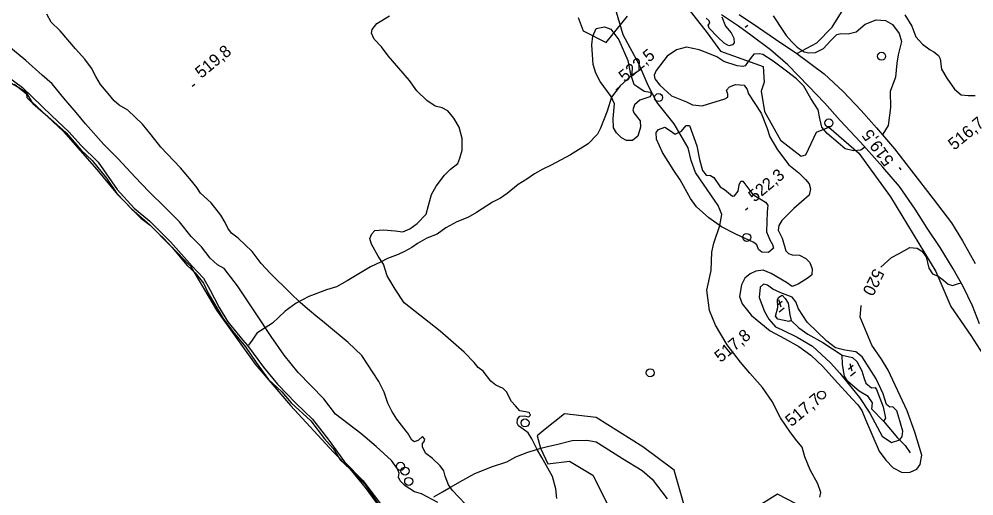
# Model space of a CAD drawing. Extents: x 347059 to 352153, y 6073752 to 6078601.
# Drawn here: x 350472.8 to 350829.1, y 6076294.9 to 6076472.9 of the extents above; entities that cross this region are included whole.
import ezdxf

# ---------------------------------------------------------------- set-up
doc = ezdxf.new("R2010")
doc.units = 0
for name, color, linetype in [('Level 1', 7, 'Continuous'), ('Level 2', 7, 'Continuous'), ('Level 21', 7, 'Continuous'), ('Level 22', 7, 'Continuous'), ('Level 3', 7, 'Continuous'), ('Level 36', 7, 'Continuous'), ('Level 4', 7, 'Continuous'), ('Level 44', 7, 'Continuous')]:
    doc.layers.add(name, color=color, linetype=linetype)

msp = doc.modelspace()

# ---------------------------------------------------------------- linework, layer by layer
at = {"layer": 'Level 1'}
for points in [[(350638.15, 6076428.32), (350637.05, 6076432.54), (350635.07, 6076435.91), (350632.74, 6076438.59), (350630.62, 6076439.74), (350628.02, 6076440.35), (350624.92, 6076442.53), (350621.17, 6076446.14), (350618.45, 6076449.95), (350610.57, 6076459.24), (350608.01, 6076462.52), (350605.27, 6076465.39), (350604.25, 6076467.58), (350604.53, 6076469), (350606.34, 6076471.28), (350611.07, 6076474.14)], [(350754.12, 6076474.17), (350758, 6076468.31), (350759.08, 6076466.83)], [(350759.08, 6076466.83), (350761.01, 6076464.53), (350763.18, 6076462.44), (350765.7, 6076460.64), (350767.47, 6076460.3), (350769.94, 6076460.38), (350772.95, 6076461.96), (350775.6, 6076464.72), (350777.95, 6076467.1), (350779.39, 6076467.53), (350782.16, 6076467.42), (350785.1, 6076468.19), (350788.48, 6076470.96), (350792.65, 6076472.59), (350796.14, 6076472.32), (350798.7, 6076470.84), (350801.16, 6076467.5), (350802.01, 6076464.47), (350800.8, 6076459.61), (350800.33, 6076456.39), (350799.83, 6076451.21), (350797.83, 6076445.86), (350797.99, 6076439.88), (350797.1, 6076433.19), (350795.15, 6076429.95), (350794.89, 6076429.76)], [(350735.73, 6076457.07), (350733.2, 6076458.79), (350730.48, 6076459.96), (350726.57, 6076461.44), (350721.82, 6076462.36), (350718.08, 6076461.47), (350714.59, 6076459.06), (350710.52, 6076453.76), (350709.73, 6076451.9), (350710.07, 6076450.58), (350711.91, 6076448.27), (350716.28, 6076444.24), (350721.79, 6076441.97), (350724.08, 6076440.84), (350727.71, 6076440.45), (350736.18, 6076443.08), (350737.31, 6076443.77), (350737.25, 6076444.92), (350736.71, 6076446.32), (350737.82, 6076447.66), (350740.18, 6076448.45), (350743.4, 6076448.24), (350744.51, 6076446.66), (350745.02, 6076444.95), (350749.66, 6076437.83), (350751.76, 6076432.42), (350752.87, 6076428.96), (350755.74, 6076424.06), (350759.99, 6076418.47), (350763.71, 6076415.5), (350766.25, 6076412.99), (350767.58, 6076411.44), (350768.15, 6076409.53), (350767.62, 6076407.22), (350761.85, 6076402.21), (350757.41, 6076397.66), (350756.34, 6076395.82), (350755.99, 6076394.06), (350757.57, 6076391.13), (350758.94, 6076386.43), (350759.87, 6076385.35), (350761.27, 6076384.94), (350763.99, 6076384.71), (350766.42, 6076383.57), (350767.88, 6076382.01), (350768.78, 6076379.71), (350768.54, 6076377.37), (350767.23, 6076376.27), (350763.46, 6076373.87), (350761.24, 6076373.06), (350759.13, 6076374.6), (350753.41, 6076377.89), (350750.49, 6076379.15), (350747.73, 6076378.81), (350745.64, 6076377.85), (350743.65, 6076376.16), (350742.31, 6076373.69), (350741.55, 6076369.32), (350742.64, 6076366.65), (350746.12, 6076362.26), (350753.03, 6076356.51), (350758.35, 6076353.69), (350763.8, 6076350.72), (350768.23, 6076347.4), (350772.73, 6076343.22)], [(350788.37, 6076425.04), (350786.87, 6076423.91), (350784.2, 6076423.67), (350781, 6076424.48), (350778.43, 6076426.7), (350774.35, 6076430.2), (350772.38, 6076432.6), (350771.54, 6076435.79), (350770.95, 6076439.03), (350768.18, 6076443.31), (350765.67, 6076447.81), (350762.82, 6076450.54), (350759.18, 6076453.51), (350754.22, 6076457.19), (350750.37, 6076459.69), (350749, 6076459.91), (350747.02, 6076459.78), (350745.92, 6076458.58), (350744.54, 6076456.65)], [(350744.54, 6076456.65), (350744.54, 6076456.65), (350743.72, 6076455.44), (350742.85, 6076455.23), (350740.7, 6076455.41), (350735.73, 6076457.07)], [(350673.42, 6076293.93), (350673.12, 6076297.54), (350671.88, 6076302.1), (350667.88, 6076309.25), (350666.21, 6076311.98), (350664.08, 6076316.18), (350662.73, 6076318.38), (350660.89, 6076319.75), (350659.12, 6076321.05), (350658.69, 6076322.02), (350658.8, 6076323.59), (350659.67, 6076324.59), (350661.21, 6076324.82), (350663.05, 6076324.38), (350663.6, 6076324.98), (350663.1, 6076326.02), (350659.62, 6076326.68), (350658.09, 6076328.46), (350656.49, 6076330.18), (350654.67, 6076333.7), (350653.4, 6076335.03), (350650.68, 6076336.2), (350648.85, 6076337.72), (350646.03, 6076341.48), (350644.05, 6076342.87), (350642.6, 6076344.71), (350638.92, 6076348.54), (350629.93, 6076356.42), (350616.44, 6076367), (350613.11, 6076372.02), (350610.21, 6076377), (350608.8, 6076381.46), (350606.81, 6076384.34), (350604.3, 6076388.84), (350603.72, 6076390.99), (350604.39, 6076392.74), (350605.51, 6076393.93), (350608.84, 6076394.18), (350613.19, 6076393.83), (350615.97, 6076393.49), (350618.59, 6076394.61), (350621.3, 6076396.59), (350624.72, 6076400.08), (350625.53, 6076403.26), (350626.72, 6076407.4), (350628.38, 6076410.49), (350631.52, 6076414.66), (350633.81, 6076416.82), (350636.47, 6076419.02), (350637.31, 6076421.03), (350638.09, 6076423.92), (350638.15, 6076428.32)], [(350794.29, 6076380.23), (350794.33, 6076380.3), (350798.26, 6076383.89), (350801.17, 6076385.43), (350805.21, 6076387.65), (350807.92, 6076387.42), (350809.7, 6076386.26), (350811.27, 6076384.12), (350812.24, 6076379.89), (350813.66, 6076377.77)], [(350813.66, 6076377.77), (350815.75, 6076376.87), (350817.73, 6076375.48), (350819.41, 6076373.98), (350821.09, 6076373.41), (350823.37, 6076374.16), (350824.3, 6076374.42)], [(350772.73, 6076343.22), (350777.11, 6076338.4), (350783.61, 6076331.11), (350785.81, 6076328.85), (350787.3, 6076326.79), (350788.63, 6076323.38), (350793.71, 6076311.56), (350796.19, 6076308.19), (350798.99, 6076305.37), (350802.31, 6076303.66), (350805.26, 6076303.76), (350807.79, 6076304.84), (350809.07, 6076306.59), (350809.68, 6076310.05), (350807.03, 6076318.72), (350804.18, 6076326.7), (350797.12, 6076341.77), (350794.63, 6076345.92), (350790.93, 6076351.18), (350786.61, 6076361.64), (350787, 6076365.83), (350787.1, 6076366.04)]]:
    msp.add_lwpolyline(points, dxfattribs=at)
at = {"layer": 'Level 2'}
for points in [[(350600.73, 6076347.35), (350595.59, 6076352.11), (350586.81, 6076359.44), (350583.48, 6076362.16), (350581.13, 6076364.12), (350577.87, 6076366.96), (350573.99, 6076370.74), (350566.54, 6076378.05), (350563.15, 6076381.71), (350559.76, 6076386.16), (350554.61, 6076391.15), (350552.05, 6076392.99), (350550.71, 6076394.78), (350549.76, 6076396.9), (350548.15, 6076399.67), (350544.49, 6076404.29), (350540.51, 6076407.86), (350539.13, 6076410.02), (350537.13, 6076412.46), (350533.06, 6076417.42), (350525.72, 6076425.08), (350522.12, 6076429.63), (350518.91, 6076433.71), (350513.43, 6076438.94), (350510.14, 6076440.71), (350508.27, 6076442.34), (350506.01, 6076445.1), (350503.24, 6076448.48), (350501.44, 6076451.48), (350499.85, 6076454.53), (350497.36, 6076457.88), (350493.85, 6076461.85), (350488.14, 6076468.49), (350484.78, 6076471.78), (350483.18, 6076474.69)], [(350734.98, 6076473.69), (350736.44, 6076470.24), (350738.49, 6076467.73), (350739.53, 6076465.83), (350739.64, 6076464.09), (350739, 6076463.29), (350737.6, 6076462.92), (350735.84, 6076463.96), (350733.54, 6076466.13), (350730.28, 6076469.47), (350729.96, 6076470.66), (350730.53, 6076471.39), (350730.25, 6076472.21), (350729.2, 6076473.18)], [(350803.33, 6076474.44), (350805.89, 6076470.21), (350807.39, 6076466.29), (350809.91, 6076463.49), (350812.77, 6076461.38), (350814.15, 6076460.69), (350815.85, 6076459.32), (350816.48, 6076458.12), (350816.97, 6076454.15), (350818.95, 6076450.9), (350821.87, 6076446.71), (350824.37, 6076444.56), (350826.87, 6076444.41), (350829.53, 6076444.39)], [(350694.61, 6076432.32), (350694.5, 6076435.8), (350694.97, 6076441.29), (350693.72, 6076443.94), (350689.6, 6076449.6), (350687.96, 6076452.71), (350686.99, 6076455.98), (350686.47, 6076463.3), (350686.85, 6076466.51), (350688.13, 6076469.41), (350691.27, 6076470.04), (350693.62, 6076469.09), (350696.61, 6076465.12), (350699.95, 6076457.38), (350700.91, 6076452.39), (350702.13, 6076448.66), (350703.67, 6076447.58), (350706.1, 6076446.04), (350708.28, 6076445.61), (350708.78, 6076444.85), (350708.18, 6076443.82), (350704.48, 6076442.6), (350702.38, 6076440.86), (350701.82, 6076439.06), (350702.24, 6076437.85), (350704.53, 6076434.88), (350704.66, 6076432.59), (350703.62, 6076429.18), (350701.7, 6076427.56), (350699.47, 6076427.54), (350697.53, 6076428.57), (350695.66, 6076430.45), (350694.61, 6076432.32)], [(350576.92, 6076341), (350571.73, 6076347.46), (350566.92, 6076354.45), (350561.55, 6076362.44), (350554.36, 6076373.29), (350549.35, 6076379.72), (350546.82, 6076381.2), (350544.17, 6076383.63), (350540.9, 6076387.93), (350537.08, 6076391.78), (350532.62, 6076397.22), (350527.35, 6076402.52), (350521.22, 6076408.55), (350516.17, 6076413.9), (350509.75, 6076420.76), (350504.42, 6076426.13), (350497.57, 6076433.83), (350494.14, 6076438.01), (350489.52, 6076443.32), (350485.13, 6076448.68), (350481.39, 6076451.94), (350475.34, 6076457.39), (350468.31, 6076463.23)], [(350468.42, 6076451.58), (350474.08, 6076447.41), (350477.83, 6076443.76), (350484.96, 6076436.91), (350491.33, 6076430.78), (350496, 6076425.65), (350502.29, 6076419.45), (350509.43, 6076409.31), (350515.8, 6076402.28), (350521.57, 6076397.44), (350529.36, 6076389.78), (350537.42, 6076380.69), (350541.58, 6076376.18), (350544.04, 6076371.92), (350547.42, 6076365.27), (350550.76, 6076359.93), (350556.25, 6076353.07), (350558.1, 6076350.99), (350563.97, 6076342.94), (350569.18, 6076336.6), (350576.05, 6076329.52), (350582.29, 6076323.56), (350588.33, 6076315.66), (350594.21, 6076307.6), (350601.09, 6076300.68), (350609.17, 6076289.94)], [(350722.93, 6076433.17), (350725.69, 6076425.62), (350726.74, 6076420.53), (350727.86, 6076416.43), (350729.16, 6076414.6), (350730.81, 6076414.53), (350732.04, 6076413.7), (350734.44, 6076410.28), (350736.01, 6076409.22), (350739.05, 6076406.74), (350739.79, 6076406.96), (350741.07, 6076408.7), (350741.46, 6076411.03), (350742.06, 6076412.33), (350742.85, 6076412.34), (350746.64, 6076407.44), (350749.73, 6076405.52), (350751.37, 6076404.52), (350752.15, 6076403.46), (350751.9, 6076400.98), (350751.69, 6076393.49), (350752.97, 6076390.45), (350753.92, 6076388.73), (350754.31, 6076387.33), (350752.4, 6076385.71), (350749.97, 6076385.92), (350748.75, 6076386.88), (350748.09, 6076388.59), (350747.02, 6076389.54), (350740.21, 6076392.56), (350734.89, 6076395.38), (350730.19, 6076398.71), (350725.54, 6076402.76), (350723.34, 6076405.95), (350719.49, 6076412.94), (350717.16, 6076416.43), (350712.93, 6076423.08), (350710.64, 6076428.07), (350710.54, 6076430.51), (350711.42, 6076431.65), (350713.79, 6076432.59), (350715.91, 6076431.19), (350717.61, 6076429.97), (350719.99, 6076431.04), (350721.66, 6076433.11), (350722.93, 6076433.17)], [(350783.16, 6076335.66), (350786.38, 6076331.58), (350790.18, 6076325.73), (350794.87, 6076317.15), (350798.29, 6076314.85), (350801.46, 6076315.8), (350802.34, 6076317.09), (350802.56, 6076319), (350800.85, 6076325.03), (350800.25, 6076326.66), (350798.78, 6076328.08), (350797.69, 6076327.95), (350796.4, 6076329), (350795.26, 6076332.97), (350792.66, 6076338.64), (350787.38, 6076346.84), (350785.06, 6076348.61), (350780.87, 6076349.33), (350777.48, 6076350.2), (350774.14, 6076352.71), (350766.9, 6076359.79), (350763.6, 6076364.73), (350762.57, 6076367.33), (350761.2, 6076369.1), (350757, 6076370.75), (350754.01, 6076372.08), (350752.03, 6076373.62), (350750.61, 6076373.88), (350749.38, 6076372.84), (350748.95, 6076369.01), (350751, 6076363.67), (350752.51, 6076360.81), (350755.03, 6076358.01), (350757.47, 6076356.87), (350763.1, 6076354.16), (350768.89, 6076350.79), (350775.55, 6076344.56), (350779, 6076340.67), (350783.16, 6076335.66)], [(350639.22, 6076291.93), (350634.47, 6076296.86), (350633.04, 6076299), (350631.77, 6076302.2), (350631.35, 6076304.25), (350629.97, 6076306.16), (350626.93, 6076308.94), (350624.61, 6076310.72), (350623.35, 6076313.13), (350623.3, 6076314.43), (350623.94, 6076315.24), (350624.15, 6076316.08), (350623.29, 6076317.09), (350621.88, 6076315.63), (350620.39, 6076315.04), (350619.35, 6076315.63), (350617.88, 6076318.27), (350617.3, 6076319.11), (350613.8, 6076323.51), (350611.86, 6076326.55), (350610.36, 6076329.56), (350609.01, 6076333.63), (350607.07, 6076337.61), (350600.73, 6076347.35)], [(350629.05, 6076292.4), (350622.93, 6076295.66), (350620.38, 6076296.45), (350616.86, 6076298.7), (350615.04, 6076300.51), (350614.42, 6076301.86), (350614.61, 6076303.36), (350614.01, 6076304.99), (350611.78, 6076308.07), (350606.03, 6076313.38), (350600.31, 6076318.19), (350590.9, 6076325.39), (350586.55, 6076331.17), (350576.92, 6076341)]]:
    msp.add_lwpolyline(points, dxfattribs=at)
at = {"layer": 'Level 21'}
for points in [[(350828.49, 6076365.83), (350825.06, 6076373.09), (350821.28, 6076379.68), (350816.52, 6076387.56), (350811.65, 6076394.84), (350807.14, 6076401.96), (350801.28, 6076410.45), (350795.05, 6076417.66), (350786.71, 6076426.89), (350779.12, 6076435.01), (350773.29, 6076441.64), (350767.44, 6076447.75), (350759.65, 6076455.86), (350753.18, 6076461.44), (350745.88, 6076466.94), (350741.26, 6076470.28), (350734.91, 6076474.44)], [(350741.49, 6076474.63), (350748.64, 6076469.76), (350755.1, 6076465.46), (350763.03, 6076460.11), (350773.24, 6076452.43), (350780.27, 6076445.89), (350787.04, 6076438.75), (350792.77, 6076432.25), (350799.39, 6076424.46), (350805.81, 6076416.2), (350813.92, 6076405.8), (350820.67, 6076396.77), (350824.85, 6076390.06), (350829.49, 6076381.69)], [(350831.19, 6076359.1), (350828.49, 6076365.83)]]:
    msp.add_lwpolyline(points, dxfattribs=at)
at = {"layer": 'Level 22'}
for points in [[(350763.03, 6076460.11), (350770.44, 6076464.04), (350776.14, 6076469.87), (350780.94, 6076477.53), (350785.85, 6076484.52), (350790.48, 6076492.04), (350791.18, 6076495.22), (350790.5, 6076498.6), (350783.99, 6076504.88), (350779.25, 6076509.74), (350775.04, 6076515.96), (350768.94, 6076525.95), (350763.27, 6076534.32), (350760.57, 6076544.57), (350757.12, 6076554.81), (350753.53, 6076560.66), (350746.6, 6076569.83), (350737.78, 6076579.1)], [(350771.57, 6076294.41), (350771.96, 6076296.1), (350770.79, 6076299.34), (350767.92, 6076304.63), (350765.98, 6076309.42), (350765.01, 6076313.05), (350763.05, 6076315.41), (350760.65, 6076318.6), (350756.89, 6076324.06), (350753.76, 6076330.12), (350750.15, 6076335.41), (350745.51, 6076340.66), (350742.04, 6076344.86), (350737.06, 6076351.27), (350732.65, 6076358.61), (350730.36, 6076364.1), (350729.45, 6076371.65), (350731.01, 6076379.01), (350731.34, 6076385.87), (350732.05, 6076389.19), (350734.29, 6076395.82), (350734.98, 6076399.88), (350734.33, 6076401.76), (350733.69, 6076403.32), (350726.8, 6076413.21), (350725.22, 6076415.59), (350723.61, 6076420.08), (350722.41, 6076424.89), (350717.23, 6076433.81), (350710.79, 6076441.91), (350707.53, 6076448.05), (350704.92, 6076454.15), (350704.14, 6076455.98), (350698.16, 6076467.06), (350695.67, 6076475.53)], [(350704.92, 6076454.15), (350701.03, 6076451.63), (350697.09, 6076447.95), (350693.84, 6076443.72), (350692.27, 6076438.54), (350689.77, 6076432.12), (350688.63, 6076429.95), (350685.19, 6076426.32), (350678.5, 6076422.16), (350671.3, 6076418.34), (350668.21, 6076416.81), (350665.11, 6076415.12), (350662.22, 6076413.17), (350658.97, 6076411.2), (350654.94, 6076407.82), (350652.47, 6076405.99), (350649.43, 6076404.5), (350643.46, 6076400.65), (350640.3, 6076398.76), (350636.18, 6076397.21), (350632.08, 6076394.99), (350628.79, 6076392.62), (350624.92, 6076391.05), (350621.45, 6076389.06), (350619.4, 6076387.64), (350616.68, 6076386.12), (350614.28, 6076385.03), (350610.29, 6076383.51), (350607.62, 6076382.11), (350603.89, 6076380.35), (350602.11, 6076379.24), (350595.21, 6076375.14), (350591.23, 6076372.95), (350587.56, 6076371.85), (350580.88, 6076369.3), (350576.15, 6076366.86), (350572.1, 6076363.85), (350567.34, 6076359.41), (350561.53, 6076355.61), (350559.74, 6076353.05), (350558.42, 6076351.18)], [(350627.59, 6076294.49), (350630.85, 6076296.46), (350633.22, 6076297.76), (350637.22, 6076300.19), (350642.82, 6076303.21), (350649.45, 6076305.8), (350654.78, 6076307.61), (350658.14, 6076309.44), (350662.64, 6076311.16), (350668.03, 6076312.79), (350670.47, 6076313.47), (350673.39, 6076314.1), (350679.17, 6076315.53), (350684.67, 6076315.75), (350688.13, 6076315.01), (350691.55, 6076312.96), (350697.97, 6076308.9), (350705.34, 6076304.33), (350709.06, 6076301.18), (350714.57, 6076293.79)]]:
    msp.add_lwpolyline(points, dxfattribs=at)
at = {"layer": 'Level 3'}
for p, q in [((350743.76, 6076469.9), (350744.68, 6076470.67)), ((350537.46, 6076447.85), (350538.38, 6076448.62)), ((350695.47, 6076446.4), (350696.39, 6076447.17)), ((350801.98, 6076416.56), (350801.27, 6076417.53)), ((350743.86, 6076401.65), (350744.78, 6076402.42)), ((350755.7, 6076366.08), (350757.51, 6076367.57)), ((350756.16, 6076368.21), (350756.99, 6076365.46)), ((350756.42, 6076363.56), (350758.27, 6076365.09)), ((350782.26, 6076342.24), (350784.07, 6076343.73)), ((350782.72, 6076344.37), (350783.55, 6076341.62)), ((350782.98, 6076339.72), (350784.83, 6076341.25))]:
    msp.add_line(p, q, dxfattribs=at)
at = {"layer": 'Level 36'}
for centre in [(350794.61, 6076459.03), (350711.41, 6076443.6), (350774.96, 6076434.11), (350744.32, 6076391.4), (350708.29, 6076340.84), (350772.24, 6076332.53), (350661.6, 6076322.14), (350615.11, 6076305.92), (350616.81, 6076304.15), (350618.19, 6076300.3)]:
    msp.add_circle(centre, 1.5, dxfattribs=at)
at = {"layer": 'Level 4'}
for points in [[(350471.1, 6076448.55), (350475.59, 6076444.98), (350475.75, 6076443.62), (350477.91, 6076441.43), (350483.55, 6076436.49), (350490.43, 6076430.48), (350495.98, 6076423.9), (350500.08, 6076420.09), (350505.4, 6076413.53), (350509.34, 6076407.73), (350514.71, 6076402.11), (350521.55, 6076396.14), (350524.85, 6076392.86), (350526.85, 6076390.96)], [(350526.85, 6076390.96), (350529.79, 6076387.69), (350535.59, 6076380.87), (350538.58, 6076378.18), (350541.63, 6076374.32), (350543.41, 6076370.62), (350548.93, 6076361.13), (350552.56, 6076356.3), (350557.33, 6076350.54), (350561.24, 6076344.74), (350565.92, 6076338.36), (350570.87, 6076333.75), (350574.39, 6076329.68), (350581.63, 6076322.95), (350586.73, 6076316.25), (350589.95, 6076312.55), (350592.63, 6076308.32), (350596.17, 6076305.04), (350601.94, 6076298), (350607.42, 6076290.57)], [(350757.47, 6076369.85), (350758.62, 6076368.54), (350759.78, 6076366.86), (350760.37, 6076362.5), (350760.84, 6076360.39), (350759.98, 6076359.98), (350755.87, 6076360.86), (350755.07, 6076361.93), (350755.93, 6076365.16), (350755.84, 6076368.18), (350756.25, 6076369.05), (350757.47, 6076369.85)], [(350760.84, 6076360.39), (350763.75, 6076357.68), (350767.06, 6076355.3), (350772.68, 6076352.12), (350779.97, 6076347.46)], [(350779.97, 6076347.46), (350783.83, 6076346.6), (350785.38, 6076345.09), (350787.23, 6076341.57), (350787.95, 6076339.06), (350788.74, 6076337), (350790.92, 6076335.27), (350792.28, 6076335.35), (350792.71, 6076334.65), (350795.23, 6076328.13), (350796.03, 6076323.88), (350795.36, 6076322.79), (350790.97, 6076327.29), (350791.27, 6076329.66), (350789.64, 6076332), (350786.21, 6076333.98), (350781.98, 6076337.56), (350780.77, 6076339.58), (350780.1, 6076343.94), (350779.97, 6076347.46)], [(350795.36, 6076322.79), (350800.53, 6076316.52), (350803.47, 6076313.69), (350805.27, 6076310.96)]]:
    msp.add_lwpolyline(points, dxfattribs=at)
at = {"layer": 'Level 44'}
for points in [[(350719.66, 6076480.64), (350729.55, 6076467.71), (350734.51, 6076460.96), (350750.38, 6076455.15), (350750.84, 6076449.31), (350749.71, 6076445.95), (350751, 6076438.38), (350756.92, 6076427.74), (350764.56, 6076421.72), (350766.41, 6076422.21), (350770.37, 6076430.67), (350774.97, 6076432.54), (350786.12, 6076422.81), (350797.9, 6076406.49), (350814.84, 6076378.63), (350820.44, 6076365.65), (350827.87, 6076354.81), (350832.45, 6076347.79)], [(350681.39, 6076473.47), (350683.33, 6076468.57), (350691.87, 6076464.2), (350699.8, 6076474.02)], [(350467.46, 6076450.45), (350475.22, 6076445.91), (350477.4, 6076442.17), (350489.43, 6076430.98), (350501.83, 6076416.8), (350509.53, 6076407.43), (350518.27, 6076398.61), (350521.7, 6076395.93)], [(350521.7, 6076395.93), (350536.79, 6076380.64), (350546.49, 6076364.21), (350560.96, 6076344.02), (350574.12, 6076328.69), (350590.12, 6076311.2), (350601.9, 6076299.17), (350609.83, 6076287.42)], [(350721.41, 6076289.7), (350717.26, 6076304.48), (350705.54, 6076313.24), (350688.19, 6076324.1), (350676.37, 6076325.54), (350669.14, 6076319.8), (350666.13, 6076317.29), (350667.36, 6076312.72), (350670.11, 6076306.86), (350678.23, 6076307.9), (350686.84, 6076302.57), (350692.61, 6076291.25)], [(350762.79, 6076291.88), (350755.76, 6076295.5), (350748.84, 6076291.22)]]:
    msp.add_lwpolyline(points, dxfattribs=at)

# ---------------------------------------------------------------- texts
at = {"layer": 'Level 1'}
msp.add_text('520', height=4.5, rotation=243.8579, dxfattribs=at).set_placement((350791.82, 6076380.11))
at = {"layer": 'Level 3'}
for s, rotation, p in [('519,8', 39.62, (350540.82, 6076450.56)), ('522,5', 39.62, (350698.83, 6076449.12)), ('  516,7', 39.57, (350819.15, 6076421.61)), ('519,5', 126.3466, (350799.46, 6076420.08)), ('522,3', 39.62, (350747.22, 6076404.36)), ('  517,8', 39.57, (350732, 6076342.36)), ('  517,7', 39.57, (350758.4, 6076318.39))]:
    msp.add_text(s, height=4.5, rotation=rotation, dxfattribs=at).set_placement(p)

doc.saveas('drawing.dxf')
